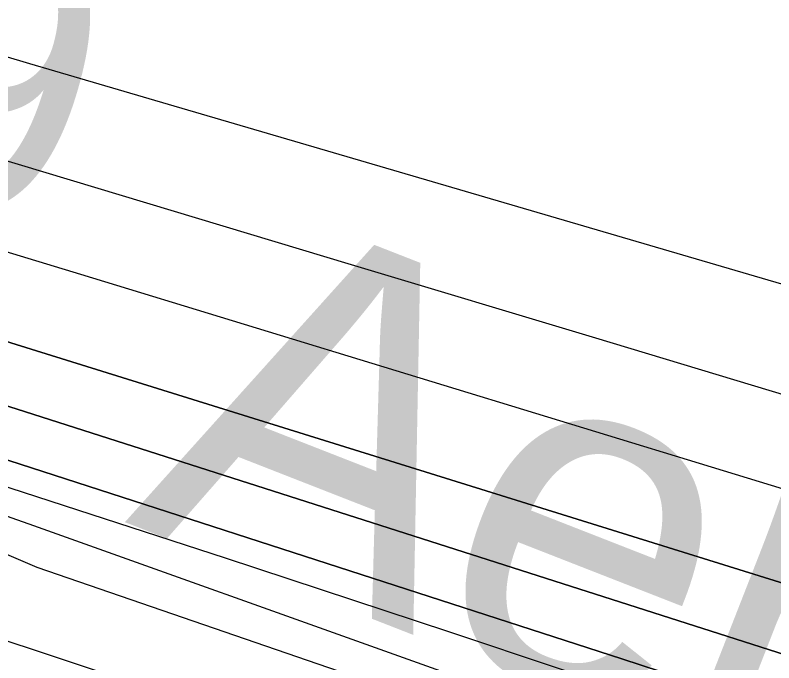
# Model space of a CAD drawing. Extents: x 3823584 to 3861785, y 301729 to 327625.
# Drawn here: x 3855790.5 to 3855970.9, y 316797.5 to 316951.5 of the extents above; entities that cross this region are included whole.
import ezdxf

# ---------------------------------------------------------------- set-up
doc = ezdxf.new("R2010")
doc.units = 0
for name, color, linetype in [('V-RIVR-EDGE', 7, 'Continuous'), ('V-RIVR-IDEN', 7, 'Continuous'), ('V-RIVR-RANG', 7, 'Continuous'), ('V-ROAD-CNTR', 7, 'Continuous'), ('V-RRAP-RVMT', 7, 'Continuous'), ('V-TOPO-DPTH', 7, 'Continuous'), ('V-TOPO-MAJR', 7, 'Continuous'), ('V-TOPO-MINR', 7, 'Continuous')]:
    doc.layers.add(name, color=color, linetype=linetype)

msp = doc.modelspace()

# ---------------------------------------------------------------- linework, layer by layer
at = {"layer": 'V-RIVR-EDGE'}
msp.add_spline([(3842841.54, 321100.24), (3842868.29, 321083.92), (3842887.69, 321072.7), (3842926.5, 321056.09), (3842950.74, 321041.46), (3842972.07, 321024.42), (3842988.05, 321006.41), (3843009.86, 320988.87), (3843033.13, 320971.33), (3843055.43, 320956.71), (3843078.72, 320946.45), (3843098.13, 320940.09), (3843142.74, 320915.7), (3843156.32, 320906.92), (3843166.98, 320897.67), (3843193.66, 320884.49), (3843216.46, 320873.26), (3843237.3, 320859.62), (3843254.76, 320849.37), (3843280.47, 320837.65), (3843294.05, 320828.88), (3843315.38, 320815.71), (3843374.55, 320782.06), (3843408.02, 320767.41), (3843439.07, 320753.73), (3843485.14, 320729.34), (3843531.71, 320707.37), (3843569.06, 320691.25), (3843614.17, 320670.26), (3843636.48, 320659.03), (3843664.61, 320642.45), (3843700.97, 320618.08), (3843732.49, 320598.58), (3843761.6, 320586.36), (3843794.59, 320574.63), (3843841.18, 320559.46), (3843869.32, 320549.19), (3843896, 320537.47), (3843934.8, 320517.95), (3843983.78, 320488.69), (3844036.64, 320460.88), (3844067.7, 320450.6), (3844099.23, 320437.41), (3844147.26, 320416.41), (3844198.68, 320395.4), (3844231.66, 320378.81), (3844260.77, 320365.62), (3844285.5, 320350.02), (3844318.47, 320330.03), (3844340.78, 320316.86), (3844370.36, 320301.25), (3844413.05, 320281.72), (3844464.95, 320257.79), (3844507.63, 320235.35), (3844559.53, 320209.48), (3844611.93, 320186.53), (3844641.52, 320173.83), (3844659.97, 320172.81), (3844685.7, 320168.38), (3844698.8, 320165.92), (3844709.96, 320162.49), (3844717.73, 320161.01), (3844736.17, 320157.08), (3844761.89, 320148.76), (3844788.58, 320138.5), (3844802.15, 320129.24), (3844822.99, 320110.73), (3844840.44, 320098.06), (3844854.99, 320090.26), (3844877.31, 320083.89), (3844898.18, 320078.01), (3844924.88, 320075.51), (3844948.18, 320067.69), (3844995.24, 320051.06), (3845092.74, 320004.68), (3845127.18, 319991), (3845178.6, 319966.59), (3845233.9, 319942.66), (3845254.29, 319937.27), (3845267.87, 319931.4), (3845279.99, 319924.09), (3845291.12, 319907.55), (3845303.7, 319889.55), (3845313.88, 319880.79), (3845344.43, 319860.31), (3845386.13, 319837.38), (3845433.18, 319812.5), (3845466.17, 319798.82), (3845499.64, 319785.63), (3845540.39, 319768.04), (3845605.4, 319740.69), (3845645.65, 319717.28), (3845675.73, 319707), (3845744.63, 319679.15), (3845798.47, 319656.2), (3845841.17, 319641.04), (3845897.94, 319619.04), (3845920.25, 319608.3), (3845955.66, 319592.19), (3845983.32, 319582.41), (3846002.73, 319576.53), (3846033.78, 319566.74), (3846064.36, 319558.41), (3846131.3, 319529.11), (3846195.83, 319504.18), (3846263.75, 319476.33), (3846288.98, 319466.56), (3846319.07, 319458.23), (3846370.01, 319439.16), (3846428.25, 319422.51), (3846482.1, 319400.03), (3846515.07, 319381.01), (3846564.07, 319360.01), (3846597.56, 319350.21), (3846665.5, 319330.62), (3846718.38, 319312.03), (3846778.55, 319290.52), (3846834.34, 319268.04), (3846872.67, 319254.83), (3846921.21, 319243.06), (3847037.63, 319189.35), (3847098.28, 319169.29), (3847179.32, 319142.38), (3847206.49, 319132.6), (3847242.87, 319117.46), (3847278.29, 319102.8), (3847312.72, 319083.29), (3847329.2, 319070.14), (3847340.84, 319063.79), (3847386.92, 319043.77), (3847433.02, 319027.14), (3847490.78, 319016.8), (3847613.54, 318972.79), (3847679.04, 318948.35), (3847756.19, 318921.93), (3847807.62, 318903.84), (3847852.26, 318889.64), (3847964.37, 318857.31), (3847994.45, 318845.1), (3848035.69, 318830.43), (3848071.11, 318817.71), (3848100.22, 318808.42), (3848132.73, 318796.68), (3848146.3, 318786.45), (3848169.58, 318772.31), (3848183.66, 318769.36), (3848198.22, 318769.32), (3848227.38, 318777.51), (3848252.65, 318783.27), (3848268.19, 318783.23), (3848285.67, 318780.28), (3848300.7, 318773.44), (3848320.58, 318760.76), (3848336.57, 318746.64), (3848351.59, 318729.61), (3848359.33, 318720.85), (3848374.86, 318714.01), (3848388.94, 318713), (3848400.1, 318708.6), (3848422.89, 318694.95), (3848448.13, 318689.55), (3848489.37, 318672.93), (3848523.33, 318658.77), (3848566.5, 318641.66), (3848605.32, 318627.97), (3848647.05, 318615.24), (3848684.42, 318603.49), (3848723.24, 318590.77), (3848769.33, 318574.63), (3848833.37, 318546.79), (3848867.81, 318533.11), (3848904.69, 318518.93), (3848947.38, 318502.31), (3849001.72, 318482.27), (3849103.63, 318452.88), (3849156.53, 318438.18), (3849190.02, 318429.35), (3849235.14, 318411.76), (3849274.43, 318394.67), (3849315.2, 318382.42), (3849365.19, 318370.16), (3849404.02, 318364.24), (3849440.42, 318352.49), (3849487, 318339.26), (3849538.93, 318322.62), (3849582.11, 318306.98), (3849620.93, 318293.77), (3849669.93, 318277.62), (3849700.99, 318268.8), (3849752.44, 318257.99), (3849805.35, 318245.72), (3849854.86, 318234.91), (3849902.42, 318222.17), (3849946.58, 318209.92), (3850026.17, 318188.36), (3850056.74, 318179.05), (3850089.25, 318168.77), (3850137.3, 318155.06), (3850179.52, 318142.33), (3850231.45, 318129.57), (3850317.33, 318099.25), (3850383.82, 318081.12), (3850420.7, 318073.26), (3850467.79, 318064.88), (3850492.56, 318064.82), (3850504.21, 318063.34), (3850532.84, 318055.01), (3850621.66, 318032.94), (3850687.18, 318019.66), (3850711.46, 318016.2), (3850744.95, 318010.78), (3850789.61, 318002.41), (3850833.79, 317995.99), (3850862.43, 317991.55), (3850891.55, 317985.65), (3850937.66, 317972.91), (3850986.17, 317954.33), (3851054.57, 317923.57), (3851080.28, 317912.82), (3851106.97, 317904.5), (3851143.37, 317893.24), (3851177.33, 317879.07), (3851200.63, 317876.1), (3851236.57, 317875.53), (3851266.18, 317872.06), (3851272.5, 317872.53), (3851284.18, 317883.67), (3851289.53, 317886.08), (3851297.79, 317887.52), (3851306.04, 317885.55), (3851313.8, 317881.16), (3851326.39, 317866.56), (3851330.75, 317862.18), (3851336.08, 317859.26), (3851351.62, 317859.7), (3851365.7, 317855.78), (3851396.27, 317846.97), (3851418.11, 317840.11), (3851434.6, 317835.22), (3851457.9, 317830.79), (3851490.91, 317825.85), (3851530.71, 317814.58), (3851551.1, 317810.65), (3851594.78, 317800.83), (3851617.59, 317795.43), (3851653.02, 317786.11), (3851683.59, 317778.27), (3851733.59, 317766.97), (3851760.77, 317761.08), (3851796.67, 317749.34), (3851824.34, 317742.47), (3851840.85, 317741.46), (3851930.16, 317723.27), (3851979.66, 317710.03), (3852014.61, 317701.2), (3852052.94, 317687.03), (3852078.17, 317678.71), (3852111.17, 317670.37), (3852145.63, 317661.06), (3852223.29, 317645.81), (3852251.45, 317642.83), (3852298.54, 317634.46), (3852318.43, 317629.55), (3852350.95, 317622.19), (3852383.47, 317615.31), (3852407.26, 317610.39), (3852442.2, 317600.59), (3852460.64, 317596.18), (3852492.2, 317591.73), (3852557.72, 317577.97), (3852588.79, 317572.06), (3852639.75, 317557.37), (3852677.11, 317546.59), (3852709.15, 317539.23), (3852778.08, 317526.92), (3852828.07, 317515.62), (3852866.41, 317507.27), (3852903.3, 317498.93), (3852971.25, 317485.16), (3853029.5, 317471.42), (3853053.78, 317470.39), (3853067.86, 317472.29), (3853084.86, 317471.77), (3853119.33, 317467.31), (3853178.57, 317463.28), (3853226.64, 317460.73), (3853283.45, 317456.71), (3853309.66, 317454.21), (3853332.96, 317449.79), (3853373.74, 317444.34), (3853420.84, 317440.83), (3853438.81, 317442.72), (3853449.5, 317445.13), (3853457.28, 317446.08), (3853468.93, 317445.56), (3853484.47, 317444.07), (3853505.82, 317439.16), (3853578.12, 317413.24), (3853649.43, 317382.96), (3853665.45, 317380.49), (3853691.67, 317377.51), (3853715.93, 317370.65), (3853745.04, 317356.98), (3853758.63, 317353.55), (3853777.08, 317353.5), (3853792.14, 317354.44), (3853804.76, 317353.92), (3853814.96, 317351.95), (3853825.15, 317349.01), (3853833.87, 317342.19), (3853838.21, 317330.04), (3853842.54, 317313.52), (3853842.52, 317303.32), (3853841.03, 317290.21), (3853837.11, 317275.65), (3853833.19, 317261.09), (3853832.69, 317256.72), (3853833.17, 317253.81), (3853842.87, 317249.9), (3853850.64, 317251.34), (3853861.83, 317258.6), (3853874.48, 317267.79), (3853878.87, 317274.58), (3853885.71, 317293.5), (3853891.57, 317305.14), (3853902.76, 317314.83), (3853910.54, 317318.21), (3853925.6, 317319.63), (3853947.94, 317317.63), (3853964.92, 317312.73), (3853976.07, 317304.93), (3853977.03, 317301.53), (3853977.02, 317295.7), (3853962.85, 317260.77), (3853962.36, 317259.32), (3853973.52, 317254.92), (3853974.49, 317255.89), (3853985.22, 317273.83), (3853996.42, 317286.43), (3854006.15, 317291.26), (3854013.92, 317293.18), (3854024.12, 317293.16), (3854039.17, 317291.18), (3854062.47, 317286.75), (3854090.13, 317278.43), (3854103.23, 317272.57), (3854117.78, 317267.67), (3854137.68, 317261.31), (3854149.32, 317256.91), (3854160.49, 317255.91), (3854172.62, 317252), (3854187.67, 317249.53), (3854208.54, 317244.63), (3854239.6, 317237.75), (3854270.19, 317233.79), (3854295.44, 317235.18), (3854316.8, 317231.25), (3854345.92, 317224.38), (3854376.5, 317215.07), (3854404.64, 317204.32), (3854422.57, 317192.13), (3854456.04, 317175.05), (3854479.32, 317164.31), (3854512.32, 317155), (3854552.61, 317144.22), (3854583.67, 317137.83), (3854607.93, 317128.54), (3854626.37, 317122.18), (3854651.13, 317119.69), (3854669.1, 317119.65), (3854682.2, 317117.68), (3854697.73, 317112.78), (3854731.21, 317101.53), (3854780.71, 317084.41), (3854814.68, 317075.1), (3854853.5, 317062.38), (3854876.8, 317059.4), (3854908.37, 317059.33), (3854930.21, 317053.93), (3854954.47, 317045.13), (3854992.8, 317031.92), (3855018.52, 317025.54), (3855045.21, 317018.19), (3855069.96, 317011.33), (3855098.59, 317003.01), (3855144.68, 316984.93), (3855179.12, 316967.36), (3855201.43, 316955.16), (3855224.73, 316951.22), (3855238.82, 316951.67), (3855266.5, 316951.12), (3855288.82, 316947.17), (3855307.27, 316941.79), (3855334.44, 316933.46), (3855365.98, 316922.22), (3855391.7, 316914.87), (3855424.23, 316910.42), (3855463.07, 316908.86), (3855500.94, 316903.43), (3855550.93, 316890.68), (3855585.38, 316880.88), (3855613.04, 316870.61), (3855645.05, 316855.97), (3855692.11, 316835.94), (3855730.43, 316816.9), (3855763.9, 316802.74), (3855794.47, 316792.46), (3855845.92, 316779.71), (3855892.02, 316765.51), (3855946.35, 316743.04), (3855993.39, 316714.27), (3856071.47, 316670.37), (3856089.42, 316663.04), (3856107.86, 316658.63), (3856121.44, 316650.82), (3856142.29, 316637.17), (3856156.36, 316630.82), (3856184.49, 316616.67), (3856216.02, 316603), (3856256.29, 316587.84), (3856306.76, 316572.18), (3856351.41, 316562.35), (3856435.85, 316539.32), (3856494.09, 316523.15), (3856538.25, 316510.41), (3856585.8, 316493.3), (3856618.31, 316480.11), (3856653.24, 316468.85), (3856673.14, 316464.43), (3856704.21, 316458.04), (3856732.35, 316449.72), (3856785.74, 316434.04), (3856807.58, 316430.1), (3856837.67, 316423.72), (3856870.18, 316410.52), (3856899.78, 316401.22), (3856934.72, 316389.97), (3857040.99, 316356.2), (3857080.28, 316340.07), (3857124.91, 316321.02), (3857148.67, 316305.91), (3857160.29, 316291.8), (3857170.93, 316274.77), (3857176.23, 316255.82), (3857179.07, 316226.68), (3857180.52, 316221.82), (3857182.43, 316211.61), (3857188.74, 316207.71), (3857198.94, 316207.69), (3857203.8, 316211.56), (3857208.66, 316212.03), (3857222.25, 316208.12), (3857260.08, 316189.57), (3857281.9, 316175.92), (3857296.93, 316167.14), (3857323.6, 316151.05), (3857337.2, 316150.04), (3857353.22, 316150), (3857380.44, 316157.22), (3857385.3, 316161.58), (3857386.3, 316171.29), (3857386.82, 316184.4), (3857392.68, 316197.98), (3857402.41, 316203.79), (3857414.55, 316206.67), (3857433.01, 316206.14), (3857452.42, 316199.78), (3857489.3, 316189.49), (3857539.77, 316176.74), (3857578.12, 316169.84), (3857601.42, 316164.44), (3857617.91, 316157.12), (3857635.85, 316144.45), (3857650.85, 316121.58), (3857656.63, 316103.6), (3857659.02, 316087.08)], degree=3, dxfattribs=at)
at = {"layer": 'V-ROAD-CNTR'}
msp.add_spline([(3854116.13, 316942.4), (3854169.42, 316931.52), (3854298.84, 316901.82), (3854437.58, 316854.58), (3854560.47, 316798.18), (3854671.19, 316730.15), (3854747.11, 316675.95), (3854806.61, 316630.04), (3854875.81, 316567.34), (3854972.81, 316478.01), (3855148.5, 316306.83), (3855485, 315981.59), (3856075.1, 315410.1), (3856623.47, 314884.78), (3857154.48, 314370.37), (3857470.65, 314060.55), (3857747.38, 313795.59), (3858247.58, 313313.32), (3858629.53, 312940.33), (3859041.83, 312538.5), (3859429.79, 312165.72), (3859613.32, 311989.18)], degree=3, dxfattribs=at)
at = {"layer": 'V-RRAP-RVMT'}
msp.add_lwpolyline([(3855944.13, 316758.83), (3855910.33, 316770.35), (3855915.64, 316785.86), (3855894.76, 316793.2), (3855892.29, 316786.97), (3855795.78, 316820.12), (3855667.16, 316875.33), (3855488.39, 316930.68), (3855489.55, 316934.73), (3855397.59, 316956.82), (3855394.72, 316948.7), (3855295.85, 316977.39), (3855299.27, 316989.06), (3855130.92, 317037.08), (3854990.85, 317071.96), (3854983.06, 317056.93), (3854866.67, 317116.7), (3854866.12, 317115.38), (3854789.92, 317144.17), (3854783.03, 317125.77)], dxfattribs=at)
at = {"layer": 'V-TOPO-DPTH'}
for points in [[(3854048.38, 317355.26), (3854917.35, 317122.16), (3854926.88, 317119.6), (3854936.4, 317117.01), (3854945.92, 317114.4), (3854955.43, 317111.77), (3854972.9, 317106.92), (3854974.45, 317106.49), (3854976, 317106.07), (3854986.37, 317103.27), (3854992.32, 317101.65), (3854998.28, 317100.01), (3855004.22, 317098.35), (3855010.16, 317096.67), (3855704.65, 316898.92), (3855723.79, 316893.4), (3855742.91, 316887.78), (3855761.99, 316882.02), (3855781.03, 316876.16), (3856448.09, 316668.47)], [(3856448.09, 316668.47), (3855781.03, 316876.16), (3855761.99, 316882.02), (3855742.91, 316887.78), (3855723.79, 316893.4), (3855704.65, 316898.92), (3855010.16, 317096.67), (3855004.22, 317098.35), (3854998.28, 317100.01), (3854992.32, 317101.65), (3854986.37, 317103.27), (3854976, 317106.07), (3854974.45, 317106.49), (3854972.9, 317106.92), (3854955.43, 317111.77), (3854945.92, 317114.4), (3854936.4, 317117.01), (3854926.88, 317119.6), (3854917.35, 317122.16), (3854048.38, 317355.26)], [(3856232.42, 316699.03), (3856133.41, 316732.8), (3856034.15, 316765.84), (3855934.72, 316798.41), (3855748.58, 316858.62), (3855742.1, 316860.68), (3855735.6, 316862.69), (3855729.08, 316864.62), (3855722.54, 316866.51), (3855613.99, 316897.14), (3855553.12, 316914.13), (3855492.19, 316930.88), (3855431.16, 316947.29), (3855370.07, 316963.46), (3855002.92, 317059.5), (3854983.65, 317064.6), (3854964.41, 317069.77), (3854945.19, 317075.04), (3854925.99, 317080.39), (3854138.06, 317302.15)], [(3856232.42, 316699.03), (3856133.41, 316732.8), (3856034.15, 316765.84), (3855934.72, 316798.41), (3855748.58, 316858.62), (3855742.1, 316860.68), (3855735.6, 316862.69), (3855729.08, 316864.62), (3855722.54, 316866.51), (3855613.99, 316897.14), (3855553.12, 316914.13), (3855492.19, 316930.88), (3855431.16, 316947.29), (3855370.07, 316963.46), (3855002.92, 317059.5), (3854983.65, 317064.6), (3854964.41, 317069.77), (3854945.19, 317075.04), (3854925.99, 317080.39), (3854138.06, 317302.15)], [(3854264.27, 317282.87), (3854381.94, 317250.96), (3854499.56, 317218.83), (3854617.09, 317186.38), (3854734.56, 317153.71), (3854949.43, 317093.62), (3854959.42, 317090.85), (3854969.42, 317088.1), (3854979.43, 317085.39), (3854989.44, 317082.71), (3855114.13, 317049.59), (3855186.44, 317030.17), (3855258.68, 317010.5), (3855330.81, 316990.44), (3855402.87, 316970.12), (3855714.33, 316881.42), (3855726.65, 316877.85), (3855738.95, 316874.19), (3855751.22, 316870.42), (3855763.46, 316866.57), (3856470.38, 316640.36)], [(3856470.38, 316640.36), (3855763.46, 316866.57), (3855751.22, 316870.42), (3855738.95, 316874.19), (3855726.65, 316877.85), (3855714.33, 316881.42), (3855402.87, 316970.12), (3855330.81, 316990.44), (3855258.68, 317010.5), (3855186.44, 317030.17), (3855114.13, 317049.59), (3854989.44, 317082.71), (3854979.43, 317085.39), (3854969.42, 317088.1), (3854959.42, 317090.85), (3854949.43, 317093.62), (3854734.56, 317153.71), (3854617.09, 317186.38), (3854499.56, 317218.83), (3854381.94, 317250.96), (3854264.27, 317282.87)], [(3854324.8, 317217.48), (3854431.8, 317189.06), (3854538.76, 317160.51), (3854645.7, 317131.89), (3854898.35, 317064.13), (3854928.42, 317056.13), (3854958.51, 317048.22), (3854988.64, 317040.43), (3855018.79, 317032.72), (3855692.35, 316862.05), (3855699.03, 316860.33), (3855705.69, 316858.58), (3855712.34, 316856.78), (3855718.99, 316854.95), (3855730.78, 316851.65), (3855732.26, 316851.22), (3855732.99, 316850.99), (3855733.73, 316850.75), (3855753.22, 316844.39), (3855763.68, 316840.93), (3855774.12, 316837.41), (3855784.54, 316833.81), (3855794.93, 316830.14), (3856694.59, 316508.73)], [(3854324.8, 317217.48), (3854431.8, 317189.06), (3854538.76, 317160.51), (3854645.7, 317131.89), (3854898.35, 317064.13), (3854928.42, 317056.13), (3854958.51, 317048.22), (3854988.64, 317040.43), (3855018.79, 317032.72), (3855692.35, 316862.05), (3855699.03, 316860.33), (3855705.69, 316858.58), (3855712.34, 316856.78), (3855718.99, 316854.95), (3855730.78, 316851.65), (3855732.26, 316851.22), (3855732.99, 316850.99), (3855733.73, 316850.75), (3855753.22, 316844.39), (3855763.68, 316840.93), (3855774.12, 316837.41), (3855784.54, 316833.81), (3855794.93, 316830.14), (3856694.59, 316508.73)]]:
    msp.add_lwpolyline(points, dxfattribs=at)
at = {"layer": 'V-TOPO-MAJR'}
msp.add_lwpolyline([(3854074.39, 317370.8), (3854466.32, 317268.59), (3854552.21, 317246.01), (3854638.05, 317223.2), (3854723.8, 317200.06), (3854809.49, 317176.69), (3854959.2, 317135.54), (3854969.98, 317132.57), (3854980.76, 317129.58), (3854991.53, 317126.56), (3855002.29, 317123.53), (3855130.3, 317087.3), (3855205.03, 317066.04), (3855279.73, 317044.63), (3855354.36, 317023), (3855428.94, 317001.22), (3855691.03, 316924.29), (3855719.81, 316915.79), (3855748.58, 316907.23), (3855777.32, 316898.57), (3855806.04, 316889.86), (3856000.57, 316830.48), (3856126.48, 316791.83), (3856252.31, 316752.91)], dxfattribs=at)
at = {"layer": 'V-TOPO-MINR'}
for points in [[(3854058.66, 317423.59), (3854924.1, 317196.01), (3854958.96, 317186.68), (3854993.76, 317177.14), (3855028.47, 317167.29), (3855063.13, 317157.24), (3855563.62, 317009.63), (3855596.57, 316999.85), (3855629.5, 316989.98), (3855662.38, 316979.98), (3855695.24, 316969.9), (3855728.11, 316959.82), (3855761, 316949.84), (3855793.94, 316940.01), (3855826.91, 316930.27), (3856532.3, 316723.59)], [(3854048.38, 317355.26), (3854917.35, 317122.16), (3854926.88, 317119.6), (3854936.4, 317117.01), (3854945.92, 317114.4), (3854955.43, 317111.77), (3854972.9, 317106.92), (3854974.45, 317106.49), (3854976, 317106.07), (3854986.37, 317103.27), (3854992.32, 317101.65), (3854998.28, 317100.01), (3855004.22, 317098.35), (3855010.16, 317096.67), (3855704.65, 316898.92), (3855723.79, 316893.4), (3855742.91, 316887.78), (3855761.99, 316882.02), (3855781.03, 316876.16), (3856448.09, 316668.47)], [(3854325.85, 317330.61), (3854399.64, 317311.12), (3854473.39, 317291.43), (3854942.03, 317165.33), (3854964.6, 317159.18), (3854987.14, 317152.93), (3855009.64, 317146.54), (3855032.11, 317140.05), (3855439.96, 317020.86), (3855492.42, 317005.46), (3855544.87, 316989.97), (3855597.27, 316974.34), (3855649.65, 316958.63), (3855735.74, 316932.69), (3855745.05, 316929.89), (3855754.37, 316927.09), (3855763.68, 316924.28), (3855773, 316921.48), (3855870.43, 316892.21), (3855928.46, 316874.75), (3855986.48, 316857.27), (3856044.48, 316839.74), (3856102.48, 316822.19), (3856738.5, 316629.4)], [(3854138.06, 317302.15), (3854925.99, 317080.39), (3854945.19, 317075.04), (3854964.41, 317069.77), (3854983.65, 317064.6), (3855002.92, 317059.5), (3855370.07, 316963.46), (3855431.16, 316947.29), (3855492.19, 316930.88), (3855553.12, 316914.13), (3855613.99, 316897.14), (3855722.54, 316866.51), (3855729.08, 316864.62), (3855735.6, 316862.69), (3855742.1, 316860.68), (3855748.58, 316858.62), (3855934.72, 316798.41), (3856034.15, 316765.84), (3856133.41, 316732.8), (3856232.42, 316699.03)], [(3854264.27, 317282.87), (3854381.94, 317250.96), (3854499.56, 317218.83), (3854617.09, 317186.38), (3854734.56, 317153.71), (3854949.43, 317093.62), (3854959.42, 317090.85), (3854969.42, 317088.1), (3854979.43, 317085.39), (3854989.44, 317082.71), (3855114.13, 317049.59), (3855186.44, 317030.17), (3855258.68, 317010.5), (3855330.81, 316990.44), (3855402.87, 316970.12), (3855714.33, 316881.42), (3855726.65, 316877.85), (3855738.95, 316874.19), (3855751.22, 316870.42), (3855763.46, 316866.57), (3856470.38, 316640.36)], [(3854044.16, 317270.64), (3854492, 317155.25), (3854569.18, 317135.31), (3854646.33, 317115.3), (3854723.46, 317095.18), (3854800.57, 317074.99), (3854931.79, 317040.53), (3854943.28, 317037.51), (3854954.76, 317034.49), (3854966.25, 317031.46), (3854977.73, 317028.43), (3855200.95, 316969.49), (3855288.42, 316946.12), (3855375.8, 316922.42), (3855463.04, 316898.22), (3855550.19, 316873.68), (3855653.87, 316844.17), (3855689.04, 316833.91), (3855724.12, 316823.33), (3855759.04, 316812.28), (3855793.88, 316800.92), (3855975.09, 316740.49), (3856100.37, 316698.41), (3856225.52, 316655.98)], [(3854264.36, 317252.55), (3854913.09, 317072.92), (3854937.36, 317066.27), (3854961.65, 317059.7), (3854985.98, 317053.26), (3855010.33, 317046.9), (3855534.44, 316911.56), (3855567.79, 316902.84), (3855601.1, 316893.97), (3855634.36, 316884.89), (3855667.57, 316875.67), (3855726.66, 316859.07), (3855730.3, 316858.02), (3855733.93, 316856.95), (3855737.54, 316855.83), (3855741.15, 316854.68), (3855840.42, 316822.42), (3855893.58, 316804.92), (3855946.65, 316787.14), (3855999.58, 316768.94), (3856052.41, 316750.46), (3856712.2, 316516.86)], [(3854324.8, 317217.48), (3854431.8, 317189.06), (3854538.76, 317160.51), (3854645.7, 317131.89), (3854898.35, 317064.13), (3854928.42, 317056.13), (3854958.51, 317048.22), (3854988.64, 317040.43), (3855018.79, 317032.72), (3855692.35, 316862.05), (3855699.03, 316860.33), (3855705.69, 316858.58), (3855712.34, 316856.78), (3855718.99, 316854.95), (3855730.78, 316851.65), (3855732.26, 316851.22), (3855732.99, 316850.99), (3855733.73, 316850.75), (3855753.22, 316844.39), (3855763.68, 316840.93), (3855774.12, 316837.41), (3855784.54, 316833.81), (3855794.93, 316830.14), (3856694.59, 316508.73)]]:
    msp.add_lwpolyline(points, dxfattribs=at)

# ---------------------------------------------------------------- texts
at = {"layer": 'V-RIVR-IDEN'}
msp.add_text('Aerial ', height=83, rotation=338.636, dxfattribs=at).set_placement((3855816.42, 316831))
at = {"layer": 'V-RIVR-RANG'}
msp.add_text('-69', height=67, rotation=343.8934, dxfattribs=at).set_placement((3855675.5, 316935.23))

doc.saveas('drawing.dxf')
